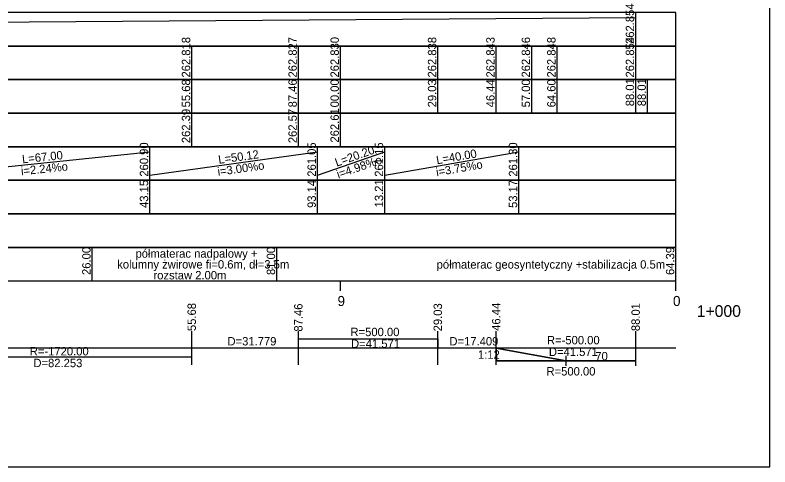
# Model space of a CAD drawing. Extents: x 6445630 to 6518227, y 5499240 to 5511716.
# Drawn here: x 6453134.2 to 6453359.2, y 5504254.5 to 5504389.3 of the extents above; entities that cross this region are included whole.
import ezdxf

# ---------------------------------------------------------------- set-up
doc = ezdxf.new("R2010")
doc.units = 0
for name, color, linetype in [('TOR_PROF-opisy pomocnicze', 7, 'Continuous'), ('TOR_PROF-rozjazdy', 7, 'Continuous'), ('TOR_PROF-tabelka-geometria T1', 7, 'Continuous'), ('TOR_PROF-tabelka-kilometracja', 7, 'Continuous'), ('TOR_PROF-tabelka-odleglosci T1', 7, 'Continuous'), ('TOR_PROF-tabelka-pochylenia proj T1', 7, 'Continuous'), ('TOR_PROF-tabelka-rodzaj rowu T1', 7, 'Continuous'), ('TOR_PROF-tabelka-rodzaj rurociagow T1', 7, 'Continuous'), ('TOR_PROF-tabelka-rurociagi T1', 7, 'Continuous'), ('TOR_PROF-tabelka-rzedne istn T1', 7, 'Continuous'), ('TOR_PROF-tabelka-rzedne proj T1', 7, 'Continuous'), ('TOR_PROF-tabelka-warstwa ochronna T1', 7, 'Continuous'), ('TOR_PROF-warstwa ochronna', 7, 'Continuous'), ('TOR_RAMKI-MASKA WYCIECIA', 7, 'Continuous')]:
    doc.layers.add(name, color=color, linetype=linetype)

msp = doc.modelspace()

# ---------------------------------------------------------------- linework, layer by layer
at = {"layer": 'TOR_PROF-rozjazdy'}
for p, q in [((6453298.45, 5504284.7), (6453298.45, 5504287.67)), ((6453319.25, 5504284.7), (6453319.25, 5504287.67)), ((6453277.66, 5504286.19), (6453298.45, 5504286.19))]:
    msp.add_line(p, q, dxfattribs=at)
for points in [[(6453319.25, 5504286.19), (6453298.45, 5504286.19), (6453277.66, 5504286.19), (6453277.65, 5504289.98), (6453298.45, 5504286.19)], [(6453298.45, 5504286.19), (6453277.65, 5504289.98), (6453277.66, 5504286.19)]]:
    msp.add_lwpolyline(points, dxfattribs=at)
at = {"layer": 'TOR_PROF-tabelka-geometria T1'}
for points in [[(6453186.9, 5504285.01), (6453186.9, 5504295.01)], [(6453218.67, 5504285.01), (6453218.67, 5504295.01)], [(6453260.25, 5504285.01), (6453260.25, 5504295.01)], [(6453277.65, 5504285.01), (6453277.65, 5504295.01)], [(6453319.23, 5504285.01), (6453319.23, 5504295.01)], [(6452659.4, 5504290.01), (6452948.81, 5504290.01), (6452948.81, 5504292.68), (6453031.06, 5504292.68), (6453031.06, 5504290.01), (6453104.64, 5504290.01), (6453104.64, 5504287.35), (6453186.9, 5504287.35), (6453186.9, 5504290.01), (6453218.67, 5504290.01), (6453218.67, 5504292.68), (6453260.25, 5504292.68), (6453260.25, 5504290.01), (6453277.65, 5504290.01), (6453277.66, 5504286.19), (6453319.25, 5504286.19)], [(6452331.21, 5504290.01), (6453331.21, 5504290.01)]]:
    msp.add_lwpolyline(points, dxfattribs=at)
at = {"layer": 'TOR_PROF-tabelka-kilometracja'}
for p, q in [((6453157.21, 5504310.01), (6453157.21, 5504320.01)), ((6453212.21, 5504310.01), (6453212.21, 5504320.01)), ((6453331.21, 5504310.01), (6453331.21, 5504320.01))]:
    msp.add_line(p, q, dxfattribs=at)
for points in [[(6453231.21, 5504307.01), (6453231.21, 5504310.01)], [(6453331.21, 5504307.01), (6453331.21, 5504310.01)], [(6453331.21, 5504307.01), (6453331.21, 5504310.01)]]:
    msp.add_lwpolyline(points, dxfattribs=at)
at = {"layer": 'TOR_PROF-tabelka-odleglosci T1'}
msp.add_lwpolyline([(6452331.21, 5504360.01), (6453331.21, 5504360.01), (6453331.21, 5504370.01), (6452331.21, 5504370.01)], close=True, dxfattribs=at)
for points in [[(6453186.9, 5504360.01), (6453186.9, 5504370.01)], [(6453218.67, 5504360.01), (6453218.67, 5504370.01)], [(6453231.21, 5504360.01), (6453231.21, 5504370.01)], [(6453260.25, 5504360.01), (6453260.25, 5504370.01)], [(6453277.65, 5504360.01), (6453277.65, 5504370.01)], [(6453288.21, 5504360.01), (6453288.21, 5504370.01)], [(6453295.81, 5504360.01), (6453295.81, 5504370.01)], [(6453319.23, 5504360.01), (6453319.23, 5504370.01)], [(6453322.73, 5504360.01), (6453322.73, 5504370.01)]]:
    msp.add_lwpolyline(points, dxfattribs=at)
at = {"layer": 'TOR_PROF-tabelka-pochylenia proj T1'}
msp.add_lwpolyline([(6452331.21, 5504380.01), (6453331.21, 5504380.01), (6453331.21, 5504390.01), (6452331.21, 5504390.01)], close=True, dxfattribs=at)
for points in [[(6453319.23, 5504380.01), (6453319.23, 5504390.01)], [(6452331.21, 5504381.51), (6453319.23, 5504388.51)]]:
    msp.add_lwpolyline(points, dxfattribs=at)
at = {"layer": 'TOR_PROF-tabelka-rodzaj rowu T1'}
msp.add_lwpolyline([(6452331.21, 5504330.01), (6453331.21, 5504330.01), (6453331.21, 5504340.01), (6452331.21, 5504340.01)], close=True, dxfattribs=at)
for points in [[(6453174.37, 5504330.01), (6453174.37, 5504340.01)], [(6453224.36, 5504330.01), (6453224.36, 5504340.01)], [(6453244.42, 5504330.01), (6453244.42, 5504340.01)], [(6453284.38, 5504330.01), (6453284.38, 5504340.01)]]:
    msp.add_lwpolyline(points, dxfattribs=at)
at = {"layer": 'TOR_PROF-tabelka-rurociagi T1'}
msp.add_lwpolyline([(6452331.21, 5504340.01), (6453331.21, 5504340.01), (6453331.21, 5504350.01), (6452331.21, 5504350.01)], close=True, dxfattribs=at)
for points in [[(6453174.37, 5504340.01), (6453174.37, 5504350.01)], [(6453224.36, 5504340.01), (6453224.36, 5504350.01)], [(6453244.42, 5504340.01), (6453244.42, 5504350.01)], [(6453284.38, 5504340.01), (6453284.38, 5504350.01)], [(6453107.31, 5504341.51), (6453174.37, 5504348.51)], [(6453174.37, 5504341.51), (6453224.36, 5504348.51)], [(6453224.36, 5504341.51), (6453244.42, 5504348.51)], [(6453244.42, 5504341.51), (6453284.38, 5504348.51)]]:
    msp.add_lwpolyline(points, dxfattribs=at)
at = {"layer": 'TOR_PROF-tabelka-rzedne istn T1'}
msp.add_lwpolyline([(6452331.21, 5504350.01), (6453331.21, 5504350.01), (6453331.21, 5504360.01), (6452331.21, 5504360.01)], close=True, dxfattribs=at)
for points in [[(6453186.9, 5504350.01), (6453186.9, 5504360.01)], [(6453218.67, 5504350.01), (6453218.67, 5504360.01)], [(6453231.21, 5504350.01), (6453231.21, 5504360.01)], [(6453331.21, 5504350.01), (6453331.21, 5504360.01)]]:
    msp.add_lwpolyline(points, dxfattribs=at)
at = {"layer": 'TOR_PROF-tabelka-rzedne proj T1'}
msp.add_lwpolyline([(6452331.21, 5504370.01), (6453331.21, 5504370.01), (6453331.21, 5504380.01), (6452331.21, 5504380.01)], close=True, dxfattribs=at)
for points in [[(6453186.9, 5504370.01), (6453186.9, 5504380.01)], [(6453218.67, 5504370.01), (6453218.67, 5504380.01)], [(6453231.21, 5504370.01), (6453231.21, 5504380.01)], [(6453260.25, 5504370.01), (6453260.25, 5504380.01)], [(6453277.65, 5504370.01), (6453277.65, 5504380.01)], [(6453288.21, 5504370.01), (6453288.21, 5504380.01)], [(6453295.81, 5504370.01), (6453295.81, 5504380.01)], [(6453319.23, 5504370.01), (6453319.23, 5504380.01)]]:
    msp.add_lwpolyline(points, dxfattribs=at)
at = {"layer": 'TOR_PROF-tabelka-warstwa ochronna T1'}
msp.add_lwpolyline([(6452331.21, 5504320.01), (6453331.21, 5504320.01), (6453331.21, 5504330.01), (6452331.21, 5504330.01)], close=True, dxfattribs=at)
at = {"layer": 'TOR_PROF-warstwa ochronna'}
msp.add_lwpolyline([(6452331.21, 5504310.01), (6453331.21, 5504310.01), (6453331.21, 5504320.01), (6452331.21, 5504320.01)], close=True, dxfattribs=at)
at = {"layer": 'TOR_RAMKI-MASKA WYCIECIA'}
msp.add_lwpolyline([(6452269.21, 5504254.54), (6453359.21, 5504254.54), (6453359.21, 5504541.54), (6452269.21, 5504541.54)], close=True, dxfattribs=at)

# ---------------------------------------------------------------- texts
at = {"layer": 'TOR_PROF-opisy pomocnicze'}
for s, p in [('55.68', (6453188.1, 5504295.04)), ('87.46', (6453219.88, 5504294.88)), ('29.03', (6453261.45, 5504294.96)), ('46.44', (6453278.86, 5504295.12)), ('88.01', (6453320.43, 5504295.02))]:
    msp.add_text(s, height=2.5, rotation=90, dxfattribs=at).set_placement(p)
at = {"layer": 'TOR_PROF-rozjazdy'}
for s, p in [('1:12', (6453272.19, 5504286.77)), ('70', (6453307.17, 5504286.32)), ('R=500.00', (6453292.61, 5504281.79))]:
    msp.add_text(s, height=2.5, dxfattribs=at).set_placement(p)
at = {"layer": 'TOR_PROF-tabelka-geometria T1'}
for s, p in [('R=500.00', (6453234.18, 5504293.53)), ('D=31.779', (6453197.51, 5504290.76)), ('D=17.409', (6453263.67, 5504290.76)), ('R=-500.00', (6453292.75, 5504291.09)), ('D=41.571', (6453234.35, 5504290.03)), ('R=-1720.00', (6453138.57, 5504287.78)), ('D=41.571', (6453293.33, 5504287.59)), ('D=82.253', (6453139.66, 5504284.28))]:
    msp.add_text(s, height=2.5, dxfattribs=at).set_placement(p)
at = {"layer": 'TOR_PROF-tabelka-kilometracja'}
for s, p in [('9', (6453230.32, 5504302.51)), ('0', (6453330.32, 5504302.51))]:
    msp.add_text(s, height=3, dxfattribs=at).set_placement(p)
msp.add_text('1+000', height=3.5, rotation=360, dxfattribs=at).set_placement((6453337.42, 5504299.26))
at = {"layer": 'TOR_PROF-tabelka-odleglosci T1'}
for s, p in [('55.68', (6453186.4, 5504361.75)), ('87.46', (6453218.17, 5504361.75)), ('00.00', (6453230.71, 5504361.75)), ('29.03', (6453259.75, 5504361.75)), ('46.44', (6453277.15, 5504361.76)), ('57.00', (6453287.71, 5504361.75)), ('64.60', (6453295.31, 5504361.75)), ('88.01', (6453318.73, 5504362.09)), ('88.01', (6453322.23, 5504362.09))]:
    msp.add_text(s, height=2.5, rotation=90, dxfattribs=at).set_placement(p)
at = {"layer": 'TOR_PROF-tabelka-pochylenia proj T1'}
msp.add_text('262.854', height=2.5, rotation=90, dxfattribs=at).set_placement((6453318.73, 5504380.65))
at = {"layer": 'TOR_PROF-tabelka-rodzaj rurociagow T1'}
for s, p in [('43.15', (6453173.87, 5504331.75)), ('93.14', (6453223.86, 5504331.76)), ('13.21', (6453243.92, 5504331.93)), ('53.17', (6453283.88, 5504331.76))]:
    msp.add_text(s, height=2.5, rotation=90, dxfattribs=at).set_placement(p)
at = {"layer": 'TOR_PROF-tabelka-rurociagi T1'}
for s, rotation, p in [('260.90', 90, (6453173.87, 5504341.08)), ('261.05', 90, (6453223.86, 5504341.07)), ('L=20.20', 19.2326, (6453230.07, 5504344.04)), ('261.15', 90, (6453243.92, 5504341.07)), ('L=40.00', 9.9365, (6453259.98, 5504344.75)), ('261.30', 90, (6453283.88, 5504341.08)), ('L=67.00', 5.9591, (6453136.41, 5504345.05)), ('L=50.12', 7.9713, (6453194.95, 5504344.9)), ('i=2.24%o', 5.9591, (6453136.08, 5504341.5)), ('i=3.00%o', 7.9713, (6453194.73, 5504341.33)), ('i=4.98%o', 19.2326, (6453230.57, 5504340.5)), ('i=3.75%o', 9.9365, (6453259.9, 5504341.18))]:
    msp.add_text(s, height=2.5, rotation=rotation, dxfattribs=at).set_placement(p)
at = {"layer": 'TOR_PROF-tabelka-rzedne istn T1'}
for s, p in [('262.39', (6453186.4, 5504351.08)), ('262.57', (6453218.17, 5504351.08)), ('262.61', (6453230.71, 5504351.25))]:
    msp.add_text(s, height=2.5, rotation=90, dxfattribs=at).set_placement(p)
at = {"layer": 'TOR_PROF-tabelka-rzedne proj T1'}
for s, p in [('262.818', (6453186.4, 5504370.65)), ('262.827', (6453218.17, 5504370.65)), ('262.830', (6453230.71, 5504370.65)), ('262.838', (6453259.75, 5504370.65)), ('262.843', (6453277.15, 5504370.65)), ('262.846', (6453287.71, 5504370.65)), ('262.848', (6453295.31, 5504370.65)), ('262.854', (6453318.73, 5504370.65))]:
    msp.add_text(s, height=2.5, rotation=90, dxfattribs=at).set_placement(p)
at = {"layer": 'TOR_PROF-warstwa ochronna'}
for s, p in [('26.00', (6453156.71, 5504311.76)), ('81.00', (6453211.71, 5504311.76)), ('64.39', (6453330.71, 5504311.76))]:
    msp.add_text(s, height=2.5, rotation=90, dxfattribs=at).set_placement(p)
for s, p in [('półmaterac nadpalowy + ', (6453170.1, 5504316.92)), ('kolumny żwirowe fi=0.6m, dł=3.5m', (6453164.65, 5504313.69)), ('półmaterac geosyntetyczny +stabilizacja 0.5m', (6453259.86, 5504313.66)), ('rozstaw 2.00m', (6453175.45, 5504310.45))]:
    msp.add_text(s, height=2.5, dxfattribs=at).set_placement(p)

doc.saveas('drawing.dxf')
